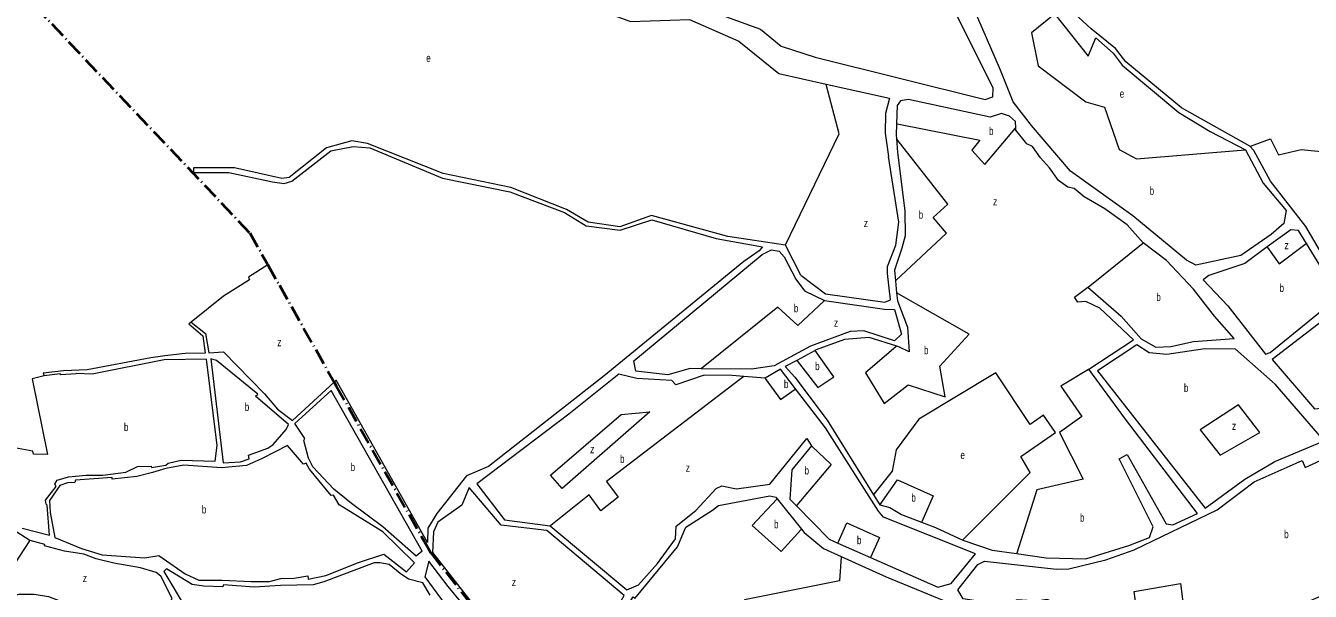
# Model space of a CAD drawing. Extents: x 639657 to 671642, y 222838 to 252123.
# Drawn here: x 643678 to 645283, y 236863 to 237569 of the extents above; entities that cross this region are included whole.
import ezdxf

# ---------------------------------------------------------------- set-up
doc = ezdxf.new("R2010")
doc.units = 0
doc.header["$LTSCALE"] = 4
doc.linetypes.add('DOT_DASHED', pattern=[7.7, 5, -1.2, 0.3, -1.2])
for name, color, linetype, lineweight in [('1', 7, 'Continuous', 13), ('21', 7, 'Continuous', 13), ('4', 7, 'DOT_DASHED', 40)]:
    doc.layers.add(name, color=color, linetype=linetype, lineweight=lineweight)
doc.layers.add('7', color=7, linetype='Continuous')

msp = doc.modelspace()

# ---------------------------------------------------------------- linework, layer by layer
at = {"layer": '1'}
for p, q in [((644646.86, 237257.77), (644627.57, 237295.29)), ((644180.41, 236923.95), (644066.297, 237126.503)), ((644173.842, 236912.984), (644060.022, 237113.753))]:
    msp.add_line(p, q, dxfattribs=at)
for points in [[(645202.36, 237414.45), (645224.58, 237372.82), (645253.02, 237338.51), (645250.26, 237322.18), (645234.61, 237308.4), (645196.65, 237282.32), (645140.39, 237270.37), (645128.78, 237276.36), (645061.84, 237332.06), (644983.84, 237387.74), (644935.03, 237444.77), (644912.12, 237474.32), (644896.26, 237513.79), (644868.03, 237578.98), (644834.2, 237647.16), (644789.38, 237719.37), (644799.01, 237728.21), (644861.87, 237709.35), (644909.4, 237658.2), (644957.63, 237591.8)], [(644140.04, 237698.51), (644204.45, 237659.48), (644434.2, 237574.47), (644507.71, 237577.12), (644569.53, 237550.09), (644619.37, 237509.47), (644678.376, 237496.396)], [(644514.95, 237594.77), (644596.34, 237565.01), (644622.45, 237543.64), (644664.86, 237530.05), (644877.28, 237476.98), (644886.51, 237480.67), (644887.32, 237491.41), (644839.18, 237587.68)], [(645207.94, 237418.76), (645122.33, 237466.68), (645053.02, 237524.1), (645040.1, 237540.83), (645009.54, 237565.45), (644978.305, 237594.134)], [(644964.018, 237583.793), (645005.91, 237531.28), (645015.36, 237554.3), (645036.89, 237535.23), (645048.31, 237520.01), (645119.12, 237461.09), (645158.06, 237437.12), (645202.36, 237414.45)], [(644678.376, 237496.396), (644757.52, 237478.86), (644752.44, 237459.72), (644752.11, 237435.23), (644756.32, 237406.03)], [(644915.404, 237441.729), (644915.02, 237449.63), (644907.46, 237456.26), (644897.34, 237459.87), (644883.39, 237455.09), (644781.18, 237477.02), (644771.51, 237475.7), (644767.23, 237469.66), (644766.541, 237446.981)], [(644766.541, 237446.981), (644766.1, 237432.49), (644766.369, 237428.301)], [(644766.369, 237428.301), (644767.48, 237411.01), (644776.59, 237338.21), (644777.22, 237307.09), (644773.19, 237291.39), (644763.84, 237264.06), (644765.088, 237250.763), (644766.498, 237235.742)], [(645074.73, 237297.96), (645054.69, 237320.68), (645026.71, 237340.59), (645000.66, 237355.69), (644988.28, 237366.13), (644980.53, 237367.82), (644968.89, 237376.16), (644957.65, 237391.8), (644946.42, 237404.44), (644936.48, 237418.37), (644929.16, 237422), (644915.551, 237438.709), (644915.404, 237441.729)], [(643939.05, 237391.64), (643887.99, 237391.86), (643888, 237386.17), (643932.04, 237386.18), (643986.84, 237374.21), (644001.26, 237372.33), (644010.7, 237375.16), (644059.77, 237412.95), (644087.47, 237418.64), (644108.33, 237416.79), (644199.21, 237379.12), (644283.33, 237361.83), (644351.59, 237336.1), (644378.74, 237319.45), (644420.9, 237314.03), (644460.83, 237326.86), (644540.9, 237303.54), (644598.99, 237293.03), (644594.71, 237288.29), (644575.42, 237274.67), (644401.22, 237132.16), (644256.78, 237018.77), (644229.1, 237007.06), (644192.1, 236960.27), (644180.99, 236941.74), (644180.41, 236923.95)], [(644054.16, 237417.01), (644007.46, 237379.87), (643998.44, 237378.33), (643939.05, 237391.64)], [(644627.57, 237295.29), (644555.72, 237306.18), (644460.38, 237332.23), (644420.88, 237318.33), (644381.09, 237323.76), (644353.94, 237339.76), (644284.6, 237367.42), (644200.04, 237384.71), (644105.51, 237422.36), (644085.72, 237425.51), (644054.16, 237417.01)], [(645318.38, 237409.99), (645366.9, 237422.34), (645426.41, 237423.34), (645448.24, 237364.95), (645419.69, 237352.43), (645392.67, 237334.11), (645310.77, 237262.38), (645277.77, 237318.59), (645233.82, 237375.21), (645212.89, 237413.61), (645207.94, 237418.76)], [(644646.86, 237257.77), (644677.7, 237234.25), (644751.91, 237224.02), (644758.99, 237226.84), (644754.99, 237259.7), (644754.95, 237268.51), (644765.59, 237295.41), (644769.13, 237323.79), (644756.32, 237406.03)], [(645278.532, 237297.512), (645268.66, 237313.73), (645258.99, 237314.57), (645229.665, 237293.026)], [(644440.85, 237137.76), (644438, 237150.86), (644598.47, 237283.42), (644610.06, 237289.48), (644619.95, 237287.58), (644626, 237280.73), (644640.51, 237252.85), (644651.31, 237238.06), (644676.3, 237226.12)], [(645005.26, 237242.58), (645047.03, 237206.37), (645072.24, 237178.29), (645090.31, 237168.02), (645109, 237168.5), (645137.56, 237175.01), (645188.26, 237178.56), (645163.48, 237206.65), (645137.4, 237240.1), (645103.58, 237276.11), (645074.73, 237297.96)], [(645156.43, 237257.42), (645149.57, 237251.82), (645180.14, 237219.45), (645227.32, 237159.19), (645233.33, 237161.14), (645327.25, 237237.82), (645305.09, 237253.88), (645278.532, 237297.512)], [(645229.665, 237293.026), (645201.51, 237272.34), (645156.43, 237257.42)], [(643980.826, 237270.707), (643956.774, 237255.344), (643957.952, 237251.778), (643925.357, 237231.539), (643885.187, 237198.901)], [(644766.498, 237235.742), (644767.43, 237225.82), (644780.03, 237192.99), (644782.09, 237161.84), (644770.03, 237167.81), (644766.635, 237168.901)], [(645006.8, 237140.33), (645062.36, 237177.19), (645020.58, 237216.62), (645002.94, 237224.96), (644993.09, 237223.85), (644988.88, 237230.3), (645005.26, 237242.58)], [(644676.3, 237226.12), (644751.57, 237215.23), (644764.04, 237214.85), (644772.76, 237184.15), (644763.76, 237175.74), (644725.67, 237188.27), (644708.47, 237187.56), (644658.9, 237168.89), (644613.42, 237144.65), (644585.28, 237140.25), (644522.196, 237140.891)], [(645304.195, 237204.765), (645235.71, 237152.55), (645288.69, 237091.02), (645297.07, 237091.46), (645345.09, 237135.82), (645356.68, 237141.22), (645386.05, 237165.98)], [(643885.187, 237198.901), (643883.187, 237197.558), (643882.212, 237196.904), (643899.741, 237182.192), (643902.533, 237160.338), (643877.804, 237159.905), (643852.335, 237157.146), (643834.907, 237154.602), (643755.367, 237139.458), (643725.643, 237138.168), (643700.173, 237135.307), (643701.354, 237131.944)], [(643885.187, 237198.901), (643902.926, 237184.796), (643907.115, 237160.693), (643925.649, 237162.109), (643976.605, 237109.364), (643993.165, 237090.197), (644011.616, 237076.084), (644063.753, 237124.157), (644066.297, 237126.503)], [(644766.635, 237168.901), (644732.36, 237179.92), (644701.21, 237177.43), (644666.16, 237164.62), (644664.669, 237163.813), (644641.733, 237151.392)], [(643673.857, 236941.734), (643708.145, 236933.228), (643705.231, 236970.512), (643703.923, 236971.745), (643703.171, 236976.93), (643716.496, 236993.731), (643714.598, 236996.696), (643717.505, 237001.536), (643731.701, 237006.045), (643754.109, 237008.128), (643774.862, 237007.895), (643803.498, 237011.836), (643818.233, 237018.878), (643835.026, 237019.298), (643835.512, 237017.364), (643853.661, 237020.611), (643856.538, 237023.015), (643872.455, 237026.795), (643915.071, 237025.606), (643917.642, 237044.964), (643904.175, 237153.012), (643851.459, 237151.878), (643761.512, 237134.314), (643741.987, 237135.142), (643741.166, 237134.542), (643722.125, 237133.234), (643721.426, 237134.358), (643701.354, 237131.944)], [(644522.196, 237140.891), (644508.54, 237141.03), (644480.85, 237133.4), (644440.85, 237137.76)], [(644640.166, 237115.911), (644621.39, 237140.38), (644602.09, 237129.14), (644575.622, 237131.254)], [(644641.733, 237151.392), (644627.4, 237143.63), (644639.49, 237130.35), (644679.68, 237076.57), (644737.744, 236983.537), (644745.65, 236970.87)], [(645002.79, 236903.63), (645056.55, 236920.03), (645082.52, 236929.98), (645087.22, 236943.31), (645044.68, 237028.28), (645054.55, 237033.89), (645103.32, 236947.21), (645111.7, 236945.73), (645142.39, 236960.19), (645052.5, 237077.92), (645006.8, 237140.33)], [(643701.354, 237131.944), (643686.254, 237128.46), (643705.577, 237033.744), (643687.983, 237034.348), (643687.112, 237038.113), (643664.47, 237042.022), (643660.237, 237036.893), (643647.585, 237042.414), (643650.155, 237078.825), (643630.085, 237085.14)], [(644575.622, 237131.254), (644561.02, 237132.42), (644526.2, 237132.72), (644490.57, 237120.98), (644485.82, 237126.33), (644441.74, 237128.53), (644419.37, 237134.03), (644357.02, 237084.15), (644241.84, 236997.07), (644276.7, 236952.25), (644333.84, 236944.63), (644429.402, 236864.626)], [(644173.842, 236912.984), (644166.284, 236906.665), (644124.497, 236943.371), (644085.269, 236972.74), (644063.2, 236990.649), (644037.279, 237018.244), (644031.71, 237029.066), (644026.072, 237051.155), (644027.019, 237053.784), (644014.624, 237072.396), (644060.022, 237113.753)], [(644733.895, 236905.301), (644818.07, 236868.21), (644834.81, 236872.78), (644865.19, 236909.65), (644750.23, 236955.63), (644743.75, 236963.13), (644677.78, 237066.89), (644640.166, 237115.911)], [(644429.402, 236864.626), (644443.83, 236870.87), (644467.8, 236897.61), (644490.04, 236928.64), (644491.26, 236944.12), (644515.69, 236963.98), (644541.16, 236991.15), (644548.24, 236994.83), (644566.31, 236990.82), (644607.99, 236996.57), (644654.19, 237053.69), (644660.25, 237044.47)], [(644660.25, 237044.47), (644635.43, 237014.72), (644633.21, 236977.97), (644641.236, 236969.797)], [(644981.51, 236891.13), (645027.8, 236902.35), (645063.22, 236914.68), (645167.09, 236964.55), (645213.41, 236999.46), (645273.08, 237026.45), (645276.75, 237017.65), (645297.14, 237026.51), (645314.33, 237024.18), (645333.93, 237006.61), (645413.63, 236923.23), (645353.8, 236878.62), (645313.44, 236864.14), (645245.41, 236834.33), (645179.43, 236840.62), (645133.02, 236842.45), (645125.138, 236841.542), (645067.178, 236834.862)], [(644422.317, 236615.024), (644366.95, 236691.57), (644340.18, 236720.48), (644338.87, 236725.63), (644381.39, 236790.26), (644395.76, 236798.7), (644405.83, 236806.26), (644437.23, 236856.02), (644439.6, 236854.09), (644492.65, 236918.55), (644503.31, 236943.09), (644536.32, 236964.06), (644544.04, 236970.1), (644608.04, 236982.17), (644615.57, 236980.69), (644617.449, 236978.338), (644647.537, 236940.675)], [(644641.236, 236969.797), (644682.2, 236928.08), (644693.26, 236923.207), (644733.895, 236905.301)], [(644745.65, 236970.87), (644758.13, 236967.69), (644772.57, 236958.94), (644797.624, 236949.258)], [(643683.713, 236926.442), (643661.429, 236940.452), (643641, 236959.358), (643620.227, 236957.866), (643603.95, 236958.049), (643586.632, 236956.213), (643567.25, 236951.965), (643534.472, 236941.98), (643523.626, 236919.771), (643520.547, 236926.099), (643500.61, 236917.898), (643457.026, 236914.734), (643439.04, 236908.034), (643405.846, 236888.817), (643399.98, 236883.198)], [(644797.624, 236949.258), (644814.98, 236942.55), (644849.028, 236926.964)], [(644647.537, 236940.675), (644651, 236936.34), (644675.15, 236916.45), (644697.071, 236906.469)], [(643634.512, 236851.434), (643641.551, 236851.76), (643670.231, 236859.355), (643689.053, 236859.346), (643706.926, 236856.506), (643721.002, 236850.867), (643737.264, 236840.94), (643752.039, 236834.278), (643799.187, 236837.707), (643853.208, 236845.83), (643858.43, 236848.613), (643861.547, 236854.059), (643847.023, 236881.831), (643841.379, 236886.36), (643821.713, 236892.367), (643788.306, 236898.02), (643766.495, 236903.34), (643750.999, 236909.3), (643726.726, 236912.922), (643701.775, 236919.496), (643702.306, 236921.317), (643683.949, 236926.294), (643683.713, 236926.442)], [(644849.028, 236926.964), (644849.43, 236926.78), (644886.02, 236914.46), (644916.353, 236910.134)], [(644183.919, 236858.254), (644174.739, 236873.379), (644156.584, 236878.151), (644146.392, 236885.269), (644132.588, 236896.589), (644120.811, 236898.65), (644113.789, 236898.526), (644050.732, 236874.874), (644037.661, 236870.859), (643996.754, 236870.303), (643963.966, 236868.134), (643925.543, 236871.103), (643924.493, 236868.374), (643900.797, 236869.25), (643886.475, 236871.238), (643854.255, 236891.088), (643850.858, 236887.776), (643880.293, 236839.131)], [(644152.516, 236664.636), (644181.296, 236689.181), (644192.44, 236693.725), (644212.181, 236693.909), (644261.054, 236679.86), (644294.604, 236677.758), (644303.265, 236678.878), (644313.132, 236687.192), (644330.697, 236718.359), (644206.227, 236868.965), (644182.122, 236900.634), (644177.168, 236880.863), (644270.884, 236753.542), (644190.67, 236750.18), (644143.48, 236751.725), (644123.78, 236754.89)], [(644697.071, 236906.469), (644753.32, 236880.86), (644842.66, 236844.23), (644896.65, 236836.06), (644912.76, 236837.84), (644920.69, 236843.88), (644999.18, 236836.02), (645033.35, 236825.63), (645022.22, 236792.67)], [(645067.178, 236834.862), (645042, 236831.96), (645000, 236845.26), (644974.21, 236845.59), (644954.19, 236852.82), (644942.16, 236850.63), (644917, 236852.25), (644905.86, 236844.9), (644849.72, 236853.5), (644843.01, 236864.65), (644868.04, 236896.33), (644876.4, 236900.45), (644966.08, 236890.47), (644981.51, 236891.13)], [(644916.353, 236910.134), (644953.55, 236904.83), (645002.79, 236903.63)]]:
    msp.add_lwpolyline(points, dxfattribs=at)
for points in [[(645066.67, 237170.76), (645017.55, 237138.21), (645152.04, 236966.87), (645201.59, 237003.08), (645239.13, 237024.87), (645300.52, 237051), (645239.54, 237121.54), (645189.79, 237165.46), (645151.55, 237165.8), (645104.3, 237158.82), (645081.95, 237160.7)], [(643909.592, 237153.227), (643925.116, 237023.26), (643946.703, 237024.743), (643957.632, 237028.274), (643956.872, 237032.85), (643980.987, 237041.511), (643987.452, 237046.209), (644003.955, 237065.005), (644006.774, 237071.063), (643965.482, 237106.545), (643968.258, 237108.95), (643916.67, 237151.349)], [(644005.363, 237045.013), (643972.896, 237028.509), (643954.075, 237020.092), (643922.907, 237017.194), (643875.943, 237020.665), (643853.306, 237016.454), (643836.964, 237011.156), (643817.066, 237006.304), (643786.604, 237002.891), (643786.528, 237005.023), (643740.397, 237001.583), (643739.654, 236998.952), (643730.59, 236998.242), (643720.887, 236995.103), (643708.047, 236976.266), (643708.884, 236961.133), (643714.724, 236930.312), (643748.233, 236916.233), (643773.982, 236908.331), (643827.047, 236904.589), (643844.888, 236907.636), (643877.478, 236884.635), (643894.882, 236876.624), (643923.679, 236876.91), (643960.082, 236875.181), (643983.18, 236875.328), (643997.159, 236878.723), (644013.952, 236879.144), (644030.979, 236882.201), (644031.133, 236878.037), (644053.266, 236882.661), (644094.36, 236898.846), (644125.819, 236909.15), (644154.048, 236887.314), (644164.051, 236898.57), (644124.733, 236937.362), (644070.19, 236970.981), (644063.007, 236982.937), (644059.847, 236982.465), (644032.871, 237015.452), (644028.586, 237023.011), (644025.621, 237021.826)], [(644331.34, 236726.68), (644334.35, 236727.98), (644357.4, 236768.03), (644376.65, 236793.68), (644388.64, 236805.33), (644398.94, 236809.88), (644425.91, 236857.51), (644329.66, 236938.9), (644272.52, 236945.57), (644232.47, 236992.44), (644223.34, 236970.39), (644193.11, 236949.43), (644188, 236937.16), (644186.563, 236911.315)]]:
    msp.add_lwpolyline(points, close=True, dxfattribs=at)
at = {"layer": '21'}
for points in [[(644964.018, 237583.793), (644963.518, 237583.393), (644935.055, 237560.611), (644943.348, 237519.127), (645003.056, 237474.325), (645026.276, 237467.688), (645044.52, 237414.589), (645066.081, 237402.974), (645201.86, 237414.408), (645202.36, 237414.45)], [(644627.57, 237295.29), (644627.811, 237295.79), (644694.558, 237434.496), (644678.507, 237495.896), (644678.376, 237496.396)], [(644766.541, 237446.981), (644767.041, 237446.881), (644870.371, 237426.205), (644860.34, 237413.75), (644876.75, 237396.19), (644914.98, 237441.229), (644915.404, 237441.729)], [(644765.088, 237250.763), (644765.588, 237251.228), (644828.907, 237310.052), (644812.322, 237329.964), (644830.566, 237346.557), (644766.762, 237427.801), (644766.369, 237428.301)], [(645207.94, 237418.76), (645208.44, 237418.937), (645233.595, 237427.864), (645243.547, 237407.952), (645271.742, 237414.589), (645317.88, 237410.039), (645318.38, 237409.99)], [(645005.26, 237242.58), (645005.76, 237242.979), (645074.23, 237297.561), (645074.73, 237297.96)], [(645229.665, 237293.026), (645230.013, 237292.526), (645244.37, 237271.879), (645278.032, 237297.137), (645278.532, 237297.512)], [(644766.635, 237168.901), (644766.135, 237168.476), (644727.736, 237135.822), (644750.955, 237097.657), (644780.809, 237120.888), (644827.249, 237105.954), (644820.615, 237144.118), (644857.103, 237183.942), (644766.498, 237235.742)], [(644676.3, 237226.12), (644675.8, 237225.647), (644643.142, 237194.723), (644618.264, 237217.954), (644522.696, 237141.292), (644522.196, 237140.891)], [(644641.733, 237151.392), (644642.122, 237150.892), (644668.028, 237117.569), (644687.93, 237130.844), (644664.875, 237163.521), (644664.669, 237163.813)], [(645006.8, 237140.33), (645006.3, 237140.031), (644971.543, 237119.228), (644998.08, 237081.064), (644969.885, 237061.152), (644999.739, 237003.075), (644941.689, 236989.8), (644916.512, 236910.634), (644916.353, 236910.134)], [(644575.622, 237131.254), (644570.622, 237127.43), (644404.083, 237000.061)], [(644602.09, 237129.14), (644602.458, 237128.64), (644621.581, 237102.63), (644639.666, 237115.554), (644640.166, 237115.911)], [(644849.028, 236926.964), (644849.492, 236927.428), (644933.397, 237011.372), (644921.787, 237031.284), (644964.909, 237061.152), (644949.982, 237082.723), (644933.397, 237071.108), (644890.274, 237135.822), (644794.078, 237077.745), (644765.882, 237039.58), (644760.907, 237013.031), (644738.137, 236984.037), (644737.744, 236983.537)], [(644660.25, 237044.47), (644660.75, 237043.995), (644684.606, 237021.323), (644641.657, 236970.297), (644641.236, 236969.797)], [(644404.083, 237000.061), (644418.408, 236980.67), (644396.847, 236963.247), (644382.279, 236983.287)], [(644745.65, 236970.87), (644745.999, 236971.37), (644767.534, 237002.241), (644812.315, 236982.329), (644797.846, 236949.758), (644797.624, 236949.258)], [(644382.279, 236983.287), (644334.34, 236945.029), (644333.84, 236944.63)], [(644617.449, 236978.338), (644616.976, 236977.838), (644585.922, 236944.994), (644622.41, 236912.637), (644647.089, 236940.175), (644647.537, 236940.675)], [(644693.26, 236923.207), (644693.484, 236923.707), (644704.509, 236948.313), (644745.144, 236930.06), (644734.122, 236905.801), (644733.895, 236905.301)], [(643634.512, 236851.434), (643634.84, 236851.934), (643683.385, 236925.942), (643683.713, 236926.442)], [(644697.071, 236906.469), (644697.037, 236905.969), (644694.98, 236876.139), (644576.393, 236852.078), (644576.393, 236826.358)], [(645067.178, 236834.862), (645067.107, 236835.362), (645063.18, 236862.864), (645121.23, 236872.82), (645124.513, 236846.542), (645125.138, 236841.542)]]:
    msp.add_lwpolyline(points, dxfattribs=at)
for points in [[(645170.798, 237033.072), (645220.327, 237061.152), (645193.79, 237095.998), (645145.692, 237064.47)], [(644333.954, 237007.814), (644422.554, 237083.548), (644458.213, 237086.866), (644348.749, 236991.455)]]:
    msp.add_lwpolyline(points, close=True, dxfattribs=at)
at = {"layer": '4'}
msp.add_line((643980.38, 237271.495), (643980.826, 237270.707), dxfattribs=at)
for points in [[(643447.365, 237776.042), (643689.68, 237593.89), (643958.31, 237310.5), (643980.38, 237271.495)], [(643980.826, 237270.707), (643995.323, 237245.087), (644010.38, 237218.479)], [(644010.38, 237218.479), (644063.753, 237124.157), (644066.369, 237119.535), (644180.227, 236918.323), (644184.36, 236911.02)], [(644184.36, 236911.02), (644336.866, 236715.574), (644486.077, 236524.352)]]:
    msp.add_lwpolyline(points, dxfattribs=at)

# ---------------------------------------------------------------- texts
at = {"layer": '7'}
for s, width, p in [('e', 0.75, (644178.751, 237523.986)), ('e', 0.75, (645045.269, 237479.493)), ('b', 0.75, (644881.981, 237432.842)), ('b', 0.75, (645082.667, 237358.172)), ('z', 0.8, (644886.957, 237344.898)), ('b', 0.75, (644794.078, 237328.304)), ('z', 0.8, (644725.439, 237317.755)), ('z', 0.8, (645251.004, 237290.131)), ('b', 0.75, (645090.959, 237225.426)), ('b', 0.75, (645244.889, 237236.88)), ('b', 0.75, (644638.172, 237211.44)), ('z', 0.8, (644688.121, 237193.306)), ('z', 0.8, (643992.589, 237169.085)), ('b', 0.75, (644800.712, 237159.052)), ('b', 0.75, (644664.71, 237139.14)), ('b', 0.75, (644625.728, 237116.735)), ('b', 0.75, (645125.497, 237111.957)), ('b', 0.75, (643952.067, 237088.243)), ('b', 0.75, (643801.133, 237063.003)), ('z', 0.8, (645185.497, 237064.471)), ('z', 0.8, (644383.579, 237035.428)), ('b', 0.75, (644420.955, 237023.245)), ('e', 0.75, (644846.243, 237028.155)), ('b', 0.75, (644084.354, 237013.1)), ('z', 0.8, (644502.995, 237012.197)), ('b', 0.75, (644651.436, 237008.879)), ('b', 0.75, (644784.949, 236974.862)), ('b', 0.75, (643898.464, 236960.097)), ('b', 0.75, (644613.288, 236941.675)), ('b', 0.75, (644995.586, 236949.972)), ('b', 0.75, (644716.948, 236921.763)), ('b', 0.75, (645250.713, 236929.235)), ('z', 0.8, (643749.687, 236874.522)), ('z', 0.8, (644285.724, 236869.494))]:
    msp.add_text(s, height=10, dxfattribs=dict(at, width=width)).set_placement(p)

doc.saveas('drawing.dxf')
